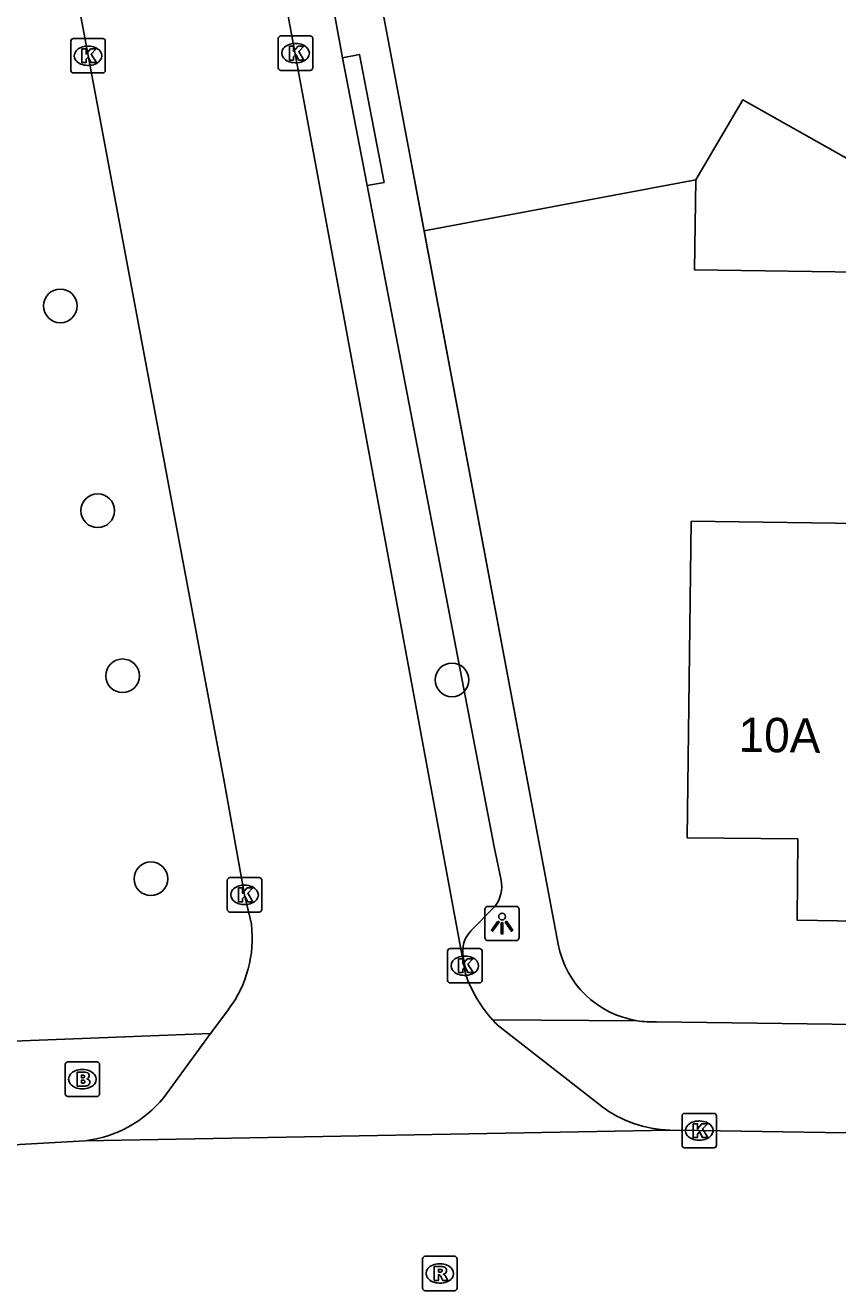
# Model space of a CAD drawing. Extents: x 159053 to 160041, y 380450 to 381422.
# Drawn here: x 159895.67 to 159919.27, y 380875.47 to 380912.24 of the extents above; entities that cross this region are included whole.
import ezdxf

# ---------------------------------------------------------------- set-up
doc = ezdxf.new("R2010")
doc.units = 0
for name, color, linetype in [('IMGEO_Boom', 7, 'Continuous'), ('IMGEO_Brandkraan', 7, 'Continuous'), ('IMGEO_Kolk', 7, 'Continuous'), ('IMGEO_Lichtpunt', 7, 'Continuous'), ('IMGEO_Muur', 7, 'Continuous'), ('IMGEO_Pand', 7, 'Continuous'), ('IMGEO_Pand_nummerreeks', 7, 'Continuous'), ('IMGEO_Rijbaan_lokaal_open', 7, 'Continuous'), ('IMGEO_Rioolput', 7, 'Continuous'), ('IMGEO_Voetpad_open', 7, 'Continuous')]:
    doc.layers.add(name, color=color, linetype=linetype)

msp = doc.modelspace()

# ---------------------------------------------------------------- linework, layer by layer
at = {"layer": 'IMGEO_Boom'}
for centre in [(159896.686, 380904.091), (159897.773, 380898.139), (159898.495, 380893.341), (159908.066, 380893.223), (159899.318, 380887.443)]:
    msp.add_circle(centre, 0.489, dxfattribs=at)
at = {"layer": 'IMGEO_Brandkraan'}
for p, q in [((159896.826, 380881.194), (159896.826, 380882.046)), ((159896.901, 380882.12), (159897.753, 380882.12)), ((159897.314, 380881.9), (159897.339, 380881.9)), ((159897.827, 380882.046), (159897.827, 380881.194)), ((159897.337, 380881.34), (159897.312, 380881.34)), ((159897.753, 380881.12), (159896.901, 380881.12))]:
    msp.add_line(p, q, dxfattribs=at)
for points in [[(159896.826, 380881.194), (159896.826, 380882.046)], [(159896.901, 380882.12), (159897.753, 380882.12)], [(159897.827, 380882.046), (159897.827, 380881.194)], [(159897.174, 380881.82), (159897.174, 380881.42), (159897.387, 380881.42)], [(159897.405, 380881.82), (159897.174, 380881.82)], [(159897.353, 380881.739), (159897.299, 380881.739), (159897.299, 380881.663)], [(159897.299, 380881.663), (159897.352, 380881.663)], [(159897.361, 380881.587), (159897.299, 380881.587), (159897.299, 380881.506)], [(159897.299, 380881.506), (159897.361, 380881.506)], [(159897.753, 380881.12), (159896.901, 380881.12)]]:
    msp.add_lwpolyline(points, dxfattribs=at)
for centre, radius, start, end in [((159896.903, 380882.044), 0.0765, 91.552, 178.448), ((159896.903, 380882.044), 0.0765, 91.552, 178.448), ((159897.751, 380882.044), 0.0765, 1.552, 88.448), ((159897.751, 380882.044), 0.0765, 1.552, 88.448), ((159897.354, 380881.701), 0.0379, 267.8285, 90.9355), ((159897.362, 380881.546), 0.0404, 269.8759, 90.5077), ((159897.409, 380881.675), 0.145, 59.4692, 91.5367), ((159897.434, 380881.722), 0.0922, 285.5137, 58.1501), ((159897.439, 380881.53), 0.105, 301.3115, 78.989), ((159896.903, 380881.196), 0.0765, 181.552, 268.448), ((159896.903, 380881.196), 0.0765, 181.552, 268.448), ((159897.393, 380881.671), 0.251, 268.6676, 293.5347), ((159897.751, 380881.196), 0.0765, 271.552, 358.448), ((159897.751, 380881.196), 0.0765, 271.552, 358.448)]:
    msp.add_arc(centre, radius, start, end, dxfattribs=at)
for centre, major_axis, ratio, start_param, end_param in [((159897.313, 380881.62), (-0.387, 0.002), 0.722429, 4.712389, 7.853982), ((159897.338, 380881.62), (-0.39, 0.002), 0.717154, 1.570796, 4.712389)]:
    msp.add_ellipse(centre, major_axis=major_axis, ratio=ratio, start_param=start_param, end_param=end_param, dxfattribs=at)
at = {"layer": 'IMGEO_Kolk'}
for p, q in [((159896.99, 380910.933), (159896.99, 380911.785)), ((159897.065, 380911.859), (159897.917, 380911.859)), ((159897.991, 380911.785), (159897.991, 380910.933)), ((159903.019, 380911.01), (159903.019, 380911.862)), ((159903.094, 380911.936), (159903.946, 380911.936)), ((159903.507, 380911.716), (159903.532, 380911.716)), ((159904.02, 380911.862), (159904.02, 380911.01)), ((159897.478, 380911.639), (159897.503, 380911.639)), ((159897.501, 380911.079), (159897.476, 380911.079)), ((159903.946, 380910.936), (159903.094, 380910.936)), ((159903.53, 380911.156), (159903.505, 380911.156)), ((159897.917, 380910.859), (159897.065, 380910.859)), ((159901.538, 380886.55), (159901.538, 380887.402)), ((159901.613, 380887.476), (159902.465, 380887.476)), ((159902.539, 380887.402), (159902.539, 380886.55)), ((159902.026, 380887.256), (159902.051, 380887.256)), ((159902.049, 380886.696), (159902.024, 380886.696)), ((159902.465, 380886.476), (159901.613, 380886.476)), ((159907.936, 380884.49), (159907.936, 380885.342)), ((159908.011, 380885.416), (159908.863, 380885.416)), ((159908.424, 380885.196), (159908.449, 380885.196)), ((159908.937, 380885.342), (159908.937, 380884.49)), ((159908.447, 380884.636), (159908.422, 380884.636)), ((159908.863, 380884.416), (159908.011, 380884.416)), ((159914.748, 380879.699), (159914.748, 380880.551)), ((159914.823, 380880.625), (159915.675, 380880.625)), ((159915.236, 380880.405), (159915.261, 380880.405)), ((159915.749, 380880.551), (159915.749, 380879.699)), ((159915.259, 380879.845), (159915.234, 380879.845)), ((159915.675, 380879.625), (159914.823, 380879.625))]:
    msp.add_line(p, q, dxfattribs=at)
for points in [[(159896.99, 380910.933), (159896.99, 380911.785)], [(159897.065, 380911.859), (159897.917, 380911.859)], [(159897.991, 380911.785), (159897.991, 380910.933)], [(159903.019, 380911.01), (159903.019, 380911.862)], [(159903.094, 380911.936), (159903.946, 380911.936)], [(159904.02, 380911.862), (159904.02, 380911.01)], [(159897.311, 380911.559), (159897.434, 380911.559), (159897.434, 380911.408), (159897.564, 380911.559), (159897.728, 380911.559), (159897.582, 380911.408), (159897.735, 380911.159), (159897.583, 380911.159), (159897.498, 380911.323), (159897.434, 380911.256), (159897.434, 380911.159), (159897.311, 380911.159), (159897.311, 380911.559)], [(159903.34, 380911.636), (159903.463, 380911.636), (159903.463, 380911.485), (159903.593, 380911.636), (159903.757, 380911.636), (159903.611, 380911.485), (159903.764, 380911.236), (159903.612, 380911.236), (159903.527, 380911.4), (159903.463, 380911.333), (159903.463, 380911.236), (159903.34, 380911.236), (159903.34, 380911.636)], [(159903.946, 380910.936), (159903.094, 380910.936)], [(159897.917, 380910.859), (159897.065, 380910.859)], [(159901.538, 380886.55), (159901.538, 380887.402)], [(159901.613, 380887.476), (159902.465, 380887.476)], [(159902.539, 380887.402), (159902.539, 380886.55)], [(159901.859, 380887.176), (159901.982, 380887.176), (159901.982, 380887.025), (159902.112, 380887.176), (159902.276, 380887.176), (159902.13, 380887.025), (159902.283, 380886.776), (159902.131, 380886.776), (159902.046, 380886.94), (159901.982, 380886.873), (159901.982, 380886.776), (159901.859, 380886.776), (159901.859, 380887.176)], [(159902.465, 380886.476), (159901.613, 380886.476)], [(159907.936, 380884.49), (159907.936, 380885.342)], [(159908.011, 380885.416), (159908.863, 380885.416)], [(159908.937, 380885.342), (159908.937, 380884.49)], [(159908.257, 380885.116), (159908.38, 380885.116), (159908.38, 380884.965), (159908.51, 380885.116), (159908.674, 380885.116), (159908.528, 380884.965), (159908.681, 380884.716), (159908.529, 380884.716), (159908.444, 380884.88), (159908.38, 380884.813), (159908.38, 380884.716), (159908.257, 380884.716), (159908.257, 380885.116)], [(159908.863, 380884.416), (159908.011, 380884.416)], [(159914.748, 380879.699), (159914.748, 380880.551)], [(159914.823, 380880.625), (159915.675, 380880.625)], [(159915.749, 380880.551), (159915.749, 380879.699)], [(159915.069, 380880.325), (159915.192, 380880.325), (159915.192, 380880.174), (159915.322, 380880.325), (159915.486, 380880.325), (159915.34, 380880.174), (159915.493, 380879.925), (159915.341, 380879.925), (159915.256, 380880.089), (159915.192, 380880.022), (159915.192, 380879.925), (159915.069, 380879.925), (159915.069, 380880.325)], [(159915.675, 380879.625), (159914.823, 380879.625)]]:
    msp.add_lwpolyline(points, dxfattribs=at)
for centre, start, end in [((159897.067, 380911.783), 91.552, 178.448), ((159897.067, 380911.783), 91.552, 178.448), ((159897.915, 380911.783), 1.552, 88.448), ((159897.915, 380911.783), 1.552, 88.448), ((159903.096, 380911.86), 91.552, 178.448), ((159903.096, 380911.86), 91.552, 178.448), ((159903.944, 380911.86), 1.552, 88.448), ((159903.944, 380911.86), 1.552, 88.448), ((159897.067, 380910.935), 181.552, 268.448), ((159897.067, 380910.935), 181.552, 268.448), ((159897.915, 380910.935), 271.552, 358.448), ((159897.915, 380910.935), 271.552, 358.448), ((159903.096, 380911.012), 181.552, 268.448), ((159903.096, 380911.012), 181.552, 268.448), ((159903.944, 380911.012), 271.552, 358.448), ((159903.944, 380911.012), 271.552, 358.448), ((159901.615, 380887.4), 91.552, 178.448), ((159901.615, 380887.4), 91.552, 178.448), ((159902.463, 380887.4), 1.552, 88.448), ((159902.463, 380887.4), 1.552, 88.448), ((159901.615, 380886.552), 181.552, 268.448), ((159901.615, 380886.552), 181.552, 268.448), ((159902.463, 380886.552), 271.552, 358.448), ((159902.463, 380886.552), 271.552, 358.448), ((159908.013, 380885.34), 91.552, 178.448), ((159908.013, 380885.34), 91.552, 178.448), ((159908.861, 380885.34), 1.552, 88.448), ((159908.861, 380885.34), 1.552, 88.448), ((159908.013, 380884.492), 181.552, 268.448), ((159908.013, 380884.492), 181.552, 268.448), ((159908.861, 380884.492), 271.552, 358.448), ((159908.861, 380884.492), 271.552, 358.448), ((159914.825, 380880.549), 91.552, 178.448), ((159914.825, 380880.549), 91.552, 178.448), ((159915.673, 380880.549), 1.552, 88.448), ((159915.673, 380880.549), 1.552, 88.448), ((159914.825, 380879.701), 181.552, 268.448), ((159914.825, 380879.701), 181.552, 268.448), ((159915.673, 380879.701), 271.552, 358.448), ((159915.673, 380879.701), 271.552, 358.448)]:
    msp.add_arc(centre, 0.0765, start, end, dxfattribs=at)
for centre, major_axis, ratio, start_param, end_param in [((159903.506, 380911.436), (-0.387, 0.002), 0.722429, 4.712389, 7.853982), ((159903.531, 380911.436), (-0.39, 0.002), 0.717154, 1.570796, 4.712389), ((159897.477, 380911.359), (-0.387, 0.002), 0.722429, 4.712389, 7.853982), ((159897.502, 380911.359), (-0.39, 0.002), 0.717154, 1.570796, 4.712389), ((159902.025, 380886.976), (-0.387, 0.002), 0.722429, 4.712389, 7.853982), ((159902.05, 380886.976), (-0.39, 0.002), 0.717154, 1.570796, 4.712389), ((159908.423, 380884.916), (-0.387, 0.002), 0.722429, 4.712389, 7.853982), ((159908.448, 380884.916), (-0.39, 0.002), 0.717154, 1.570796, 4.712389), ((159915.235, 380880.125), (-0.387, 0.002), 0.722429, 4.712389, 7.853982), ((159915.26, 380880.125), (-0.39, 0.002), 0.717154, 1.570796, 4.712389)]:
    msp.add_ellipse(centre, major_axis=major_axis, ratio=ratio, start_param=start_param, end_param=end_param, dxfattribs=at)
at = {"layer": 'IMGEO_Lichtpunt'}
for p, q in [((159909.923, 380886.642), (159909.115, 380886.642)), ((159909.923, 380886.642), (159909.115, 380886.642)), ((159909.021, 380886.547), (159909.021, 380885.74)), ((159909.021, 380886.547), (159909.021, 380885.74)), ((159910.017, 380885.74), (159910.017, 380886.547)), ((159910.017, 380885.74), (159910.017, 380886.547)), ((159909.115, 380885.646), (159909.923, 380885.646)), ((159909.115, 380885.646), (159909.923, 380885.646))]:
    msp.add_line(p, q, dxfattribs=at)
for points in [[(159909.395, 380886.211), (159909.434, 380886.183), (159909.246, 380885.921), (159909.208, 380885.948), (159909.395, 380886.211)], [(159909.497, 380886.163), (159909.544, 380886.163), (159909.544, 380885.841), (159909.497, 380885.841), (159909.497, 380886.163)], [(159909.607, 380886.183), (159909.645, 380886.21), (159909.832, 380885.948), (159909.793, 380885.92), (159909.607, 380886.183)]]:
    msp.add_lwpolyline(points, dxfattribs=at)
msp.add_circle((159909.52, 380886.345), 0.0994, dxfattribs=at)
for centre, start, end in [((159909.115, 380886.547), 90, 180), ((159909.115, 380886.547), 90, 180), ((159909.923, 380886.547), 0, 90), ((159909.923, 380886.547), 0, 90), ((159909.115, 380885.74), 180, 270), ((159909.115, 380885.74), 180, 270), ((159909.923, 380885.74), 270, 0), ((159909.923, 380885.74), 270, 360)]:
    msp.add_arc(centre, 0.0946, start, end, dxfattribs=at)
at = {"layer": 'IMGEO_Muur'}
msp.add_lwpolyline([(159910.557, 380888.681), (159906.877, 380908.272)], dxfattribs=at)
at = {"layer": 'IMGEO_Pand'}
for points in [[(159920.589, 380907.779), (159916.515, 380910.081), (159915.217, 380907.872), (159915.146, 380907.751)], [(159920.551, 380905.059), (159915.112, 380905.134), (159915.146, 380907.751)], [(159920.45, 380886.205), (159918.095, 380886.236), (159918.111, 380888.601), (159914.895, 380888.635), (159915.016, 380897.835), (159920.597, 380897.757)]]:
    msp.add_lwpolyline(points, dxfattribs=at)
at = {"layer": 'IMGEO_Rijbaan_lokaal_open'}
for points in [[(159908.458, 380884.671), (159903.089, 380913.674)], [(159905.957, 380913.158), (159907.253, 380906.268)], [(159902.236, 380886.12), (159902.039, 380886.976), (159901.46, 380890.22), (159897.264, 380912.611)], [(159915.146, 380907.751), (159907.253, 380906.268)], [(159901.054, 380882.944), (159901.577, 380883.657)], [(159912.403, 380880.837), (159909.38, 380883.198)], [(159899.69, 380881.084), (159901.054, 380882.944)], [(159914.392, 380880.141), (159897.41, 380879.832)], [(159954.179, 380879.598), (159953.289, 380879.613), (159941.896, 380879.762), (159922.563, 380880.014), (159915.249, 380880.125), (159914.392, 380880.141)], [(159864.572, 380878.18), (159872.937, 380878.586), (159895.154, 380879.702), (159897.41, 380879.832)]]:
    msp.add_lwpolyline(points, dxfattribs=at)
for centre, radius, start, end in [((159898.857, 380885.704), 3.404, 323.03, 7.0116), ((159912.276, 380886.034), 4.054, 199.6508, 221.6151), ((159912.7, 380886.446), 4.644, 221.9348, 224.37), ((159896.988, 380883.302), 3.496, 276.9295, 320.6149), ((159914.501, 380883.643), 3.504, 233.2137, 268.2139)]:
    msp.add_arc(centre, radius, start, end, dxfattribs=at)
at = {"layer": 'IMGEO_Rioolput'}
for p, q in [((159907.21, 380875.548), (159907.21, 380876.4)), ((159907.285, 380876.474), (159908.137, 380876.474)), ((159908.211, 380876.4), (159908.211, 380875.548)), ((159907.698, 380876.254), (159907.723, 380876.254)), ((159907.721, 380875.694), (159907.696, 380875.694)), ((159908.137, 380875.474), (159907.285, 380875.474))]:
    msp.add_line(p, q, dxfattribs=at)
for points in [[(159907.21, 380875.548), (159907.21, 380876.4)], [(159907.285, 380876.474), (159908.137, 380876.474)], [(159908.211, 380876.4), (159908.211, 380875.548)], [(159907.799, 380876.172), (159907.547, 380876.174), (159907.547, 380875.774)], [(159907.725, 380876.093), (159907.671, 380876.093), (159907.671, 380876.012)], [(159907.671, 380876.012), (159907.723, 380876.012)], [(159907.547, 380875.774), (159907.671, 380875.774), (159907.671, 380875.936), (159907.682, 380875.936)], [(159907.729, 380875.907), (159907.8, 380875.774), (159907.94, 380875.774), (159907.875, 380875.9)], [(159908.137, 380875.474), (159907.285, 380875.474)]]:
    msp.add_lwpolyline(points, dxfattribs=at)
for centre, radius, start, end in [((159907.287, 380876.398), 0.0765, 91.552, 178.448), ((159907.287, 380876.398), 0.0765, 91.552, 178.448), ((159908.135, 380876.398), 0.0765, 1.552, 88.448), ((159908.135, 380876.398), 0.0765, 1.552, 88.448), ((159907.707, 380876.201), 0.19, 274.7715, 282.9687), ((159907.731, 380875.997), 0.0964, 77.0061, 93.1865), ((159907.745, 380876.054), 0.0378, 276.6634, 79.6772), ((159907.798, 380876.062), 0.109, 350.3612, 89.416), ((159907.796, 380876.062), 0.112, 277.5842, 350.9817), ((159907.681, 380875.883), 0.0533, 26.0293, 88.6989), ((159907.78, 380875.847), 0.108, 29.5134, 73.7905), ((159907.287, 380875.55), 0.0765, 181.552, 268.448), ((159907.287, 380875.55), 0.0765, 181.552, 268.448), ((159908.135, 380875.55), 0.0765, 271.552, 358.448), ((159908.135, 380875.55), 0.0765, 271.552, 358.448)]:
    msp.add_arc(centre, radius, start, end, dxfattribs=at)
for centre, major_axis, ratio, start_param, end_param in [((159907.697, 380875.974), (-0.387, 0.002), 0.722429, 4.712389, 7.853982), ((159907.722, 380875.974), (-0.39, 0.002), 0.717154, 1.570796, 4.712389)]:
    msp.add_ellipse(centre, major_axis=major_axis, ratio=ratio, start_param=start_param, end_param=end_param, dxfattribs=at)
at = {"layer": 'IMGEO_Voetpad_open'}
for points in [[(159894.619, 380965.794), (159904.289, 380914.542), (159904.885, 380911.303)], [(159904.885, 380911.303), (159905.375, 380911.397), (159906.092, 380907.68), (159905.602, 380907.586)], [(159905.602, 380907.586), (159904.885, 380911.303)], [(159905.602, 380907.586), (159909.29, 380888.376), (159909.495, 380887.403)], [(159907.253, 380906.268), (159910.557, 380888.681), (159911.147, 380885.541)], [(159909.323, 380886.646), (159908.607, 380885.919)], [(159908.391, 380885.186), (159908.437, 380884.916), (159908.458, 380884.671)], [(159913.445, 380883.317), (159909.245, 380883.342)], [(159914.007, 380883.286), (159958.49, 380882.692), (159964.147, 380882.628)], [(159892.824, 380882.63), (159901.054, 380882.944)]]:
    msp.add_lwpolyline(points, dxfattribs=at)
for centre, radius, start, end in [((159908.501, 380887.231), 1.009, 324.5735, 9.8245), ((159909.179, 380885.352), 0.805, 135.2553, 191.9064), ((159913.882, 380886.068), 2.785, 190.9033, 260.9717), ((159913.876, 380886.015), 2.732, 260.9304, 272.7551)]:
    msp.add_arc(centre, radius, start, end, dxfattribs=at)

# ---------------------------------------------------------------- texts
at = {"layer": 'IMGEO_Pand_nummerreeks'}
msp.add_text('10A', height=1, rotation=359.2074, dxfattribs=at).set_placement((159916.383, 380891.135))

doc.saveas('drawing.dxf')
